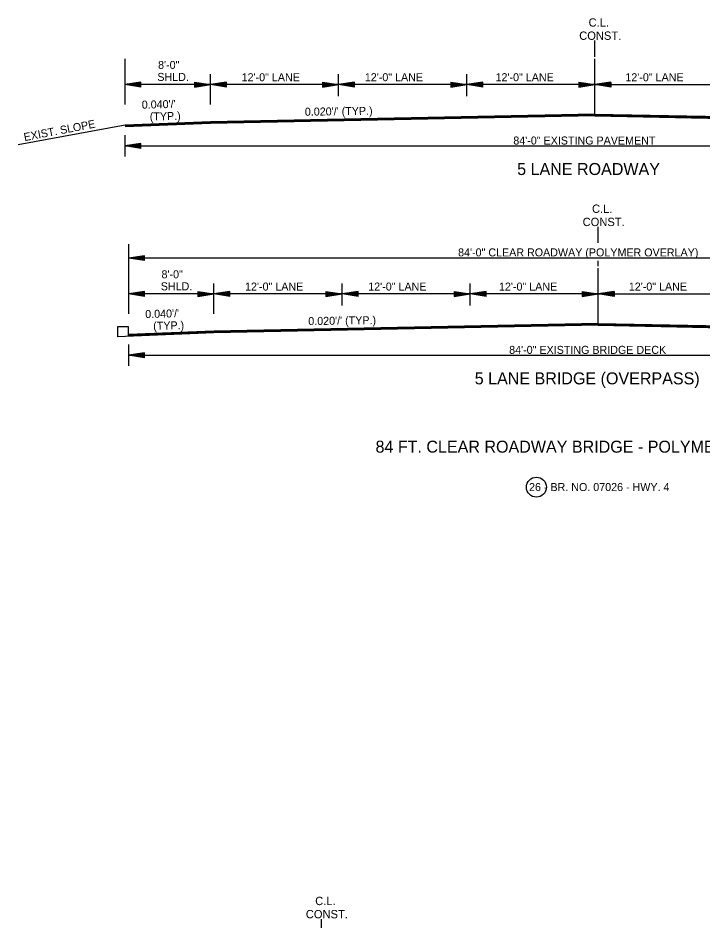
# Model space of a CAD drawing. Extents: x 544199 to 1930787, y -1968972 to 596640.
# Drawn here: x 546306 to 546947, y -1960407 to -1959555 of the extents above; entities that cross this region are included whole.
import ezdxf

# ---------------------------------------------------------------- set-up
doc = ezdxf.new("R2010")
doc.units = 0
doc.layers.add('R_Border', color=7, linetype='Continuous')
doc.layers.add('R_Draft', color=7, linetype='Continuous')

msp = doc.modelspace()

# ---------------------------------------------------------------- linework, layer by layer
at = {"layer": 'R_Border'}
for p, q in [((546845.63, -1959644.55), (546845.63, -1959592.88)), ((546485.63, -1959616.94), (546405.51, -1959616.94)), ((546845.6, -1959646.05), (546485.6, -1959653.25)), ((546845.6, -1959646.22), (546485.6, -1959653.42)), ((546845.61, -1959645.45), (546485.61, -1959652.65)), ((546845.61, -1959645.75), (546485.61, -1959652.95)), ((546845.62, -1959644.85), (546485.62, -1959652.05)), ((546845.62, -1959645.15), (546485.62, -1959652.35)), ((546845.63, -1959644.55), (546485.63, -1959651.75)), ((546845.63, -1959644.55), (547205.63, -1959651.75)), ((546845.64, -1959644.85), (547205.64, -1959652.05)), ((546845.64, -1959645.15), (547205.64, -1959652.35)), ((546845.65, -1959645.45), (547205.65, -1959652.65)), ((546845.65, -1959645.75), (547205.65, -1959652.95)), ((546845.66, -1959646.05), (547205.66, -1959653.25)), ((546845.66, -1959646.22), (547205.66, -1959653.42)), ((546485.63, -1959651.75), (546405.63, -1959654.95)), ((546485.63, -1959652.05), (546405.63, -1959655.25)), ((546485.63, -1959652.35), (546405.63, -1959655.55)), ((546485.63, -1959652.65), (546405.63, -1959655.85)), ((546485.63, -1959652.95), (546405.63, -1959656.15)), ((546485.63, -1959653.25), (546405.63, -1959656.45)), ((546485.63, -1959653.42), (546405.64, -1959656.62)), ((546848.85, -1959840.72), (546848.85, -1959789.05)), ((546488.85, -1959813.11), (546408.73, -1959813.11)), ((546408.85, -1959844.01), (546398.69, -1959844.01)), ((546398.69, -1959844.01), (546398.69, -1959853.2)), ((546408.85, -1959852.62), (546408.85, -1959844.01)), ((546848.82, -1959842.22), (546488.82, -1959849.42)), ((546848.82, -1959842.39), (546488.82, -1959849.59)), ((546848.83, -1959841.92), (546488.83, -1959849.12)), ((546848.84, -1959841.32), (546488.84, -1959848.52)), ((546848.84, -1959841.62), (546488.84, -1959848.82)), ((546848.85, -1959840.72), (546488.85, -1959847.92)), ((546848.85, -1959841.02), (546488.85, -1959848.22)), ((546848.85, -1959840.72), (547208.85, -1959847.92)), ((546848.86, -1959841.02), (547208.86, -1959848.22)), ((546848.87, -1959841.32), (547208.87, -1959848.52)), ((546848.87, -1959841.62), (547208.87, -1959848.82)), ((546848.88, -1959841.92), (547208.88, -1959849.12)), ((546848.88, -1959842.22), (547208.88, -1959849.42)), ((546848.89, -1959842.39), (547208.89, -1959849.59)), ((546488.85, -1959849.59), (546398.69, -1959853.2)), ((546488.85, -1959847.92), (546408.85, -1959851.12)), ((546488.85, -1959848.22), (546408.85, -1959851.42)), ((546488.85, -1959848.52), (546408.85, -1959851.72)), ((546488.85, -1959848.82), (546408.85, -1959852.02)), ((546488.85, -1959849.12), (546408.85, -1959852.32)), ((546488.85, -1959849.42), (546408.85, -1959852.62))]:
    msp.add_line(p, q, dxfattribs=at)
msp.add_circle((546790.92, -1959994.16), 9.34, dxfattribs=at)
at = {"layer": 'R_Draft'}
for p, q in [((546845.63, -1959590.76), (546845.63, -1959575.71)), ((546845.63, -1959590.76), (546845.63, -1959585.82)), ((546405.51, -1959592.88), (546405.51, -1959635.6)), ((546485.63, -1959635.6), (546485.63, -1959607.05)), ((546605.63, -1959627.82), (546605.63, -1959607.05)), ((546725.63, -1959627.82), (546725.63, -1959607.05)), ((546420.51, -1959614.69), (546405.51, -1959616.94)), ((546420.51, -1959615.07), (546408.01, -1959616.94)), ((546420.51, -1959615.45), (546410.59, -1959616.94)), ((546420.51, -1959619.19), (546420.51, -1959614.69)), ((546470.63, -1959614.69), (546485.63, -1959616.94)), ((546470.63, -1959614.69), (546470.63, -1959619.19)), ((546470.63, -1959615.07), (546483.13, -1959616.94)), ((546470.63, -1959615.45), (546480.55, -1959616.94)), ((546500.63, -1959614.69), (546485.63, -1959616.94)), ((546500.63, -1959615.07), (546488.14, -1959616.94)), ((546500.63, -1959615.45), (546490.72, -1959616.94)), ((546500.63, -1959619.19), (546500.63, -1959614.69)), ((546590.63, -1959614.69), (546605.63, -1959616.94)), ((546590.63, -1959614.69), (546590.63, -1959619.19)), ((546590.63, -1959615.07), (546603.13, -1959616.94)), ((546590.63, -1959615.45), (546600.55, -1959616.94)), ((546620.63, -1959614.69), (546605.63, -1959616.94)), ((546620.63, -1959615.07), (546608.14, -1959616.94)), ((546620.63, -1959615.45), (546610.72, -1959616.94)), ((546620.63, -1959619.19), (546620.63, -1959614.69)), ((546710.63, -1959614.69), (546725.63, -1959616.94)), ((546710.63, -1959614.69), (546710.63, -1959619.19)), ((546710.63, -1959615.07), (546723.13, -1959616.94)), ((546710.63, -1959615.45), (546720.55, -1959616.94)), ((546740.63, -1959614.69), (546725.63, -1959616.94)), ((546740.63, -1959615.07), (546728.14, -1959616.94)), ((546740.63, -1959615.45), (546730.72, -1959616.94)), ((546740.63, -1959619.19), (546740.63, -1959614.69)), ((546830.63, -1959614.69), (546845.63, -1959616.94)), ((546830.63, -1959614.69), (546830.63, -1959619.19)), ((546830.63, -1959615.07), (546843.13, -1959616.94)), ((546830.63, -1959615.45), (546840.55, -1959616.94)), ((546860.63, -1959614.69), (546845.63, -1959616.94)), ((546860.63, -1959615.07), (546848.14, -1959616.94)), ((546860.63, -1959615.45), (546850.72, -1959616.94)), ((546860.63, -1959614.69), (546860.63, -1959619.19)), ((546420.51, -1959619.19), (546405.51, -1959616.94)), ((546420.51, -1959618.82), (546408.01, -1959616.94)), ((546420.51, -1959618.43), (546410.59, -1959616.94)), ((546420.51, -1959615.82), (546413.09, -1959616.94)), ((546420.51, -1959618.06), (546413.09, -1959616.94)), ((546420.51, -1959616.21), (546415.63, -1959616.94)), ((546420.51, -1959617.67), (546415.63, -1959616.94)), ((546420.51, -1959616.59), (546418.14, -1959616.94)), ((546420.51, -1959617.29), (546418.14, -1959616.94)), ((546470.63, -1959615.82), (546478.05, -1959616.94)), ((546470.63, -1959616.21), (546475.51, -1959616.94)), ((546470.63, -1959616.59), (546473, -1959616.94)), ((546470.63, -1959619.19), (546485.63, -1959616.94)), ((546470.63, -1959617.68), (546475.51, -1959616.94)), ((546470.63, -1959618.43), (546480.55, -1959616.94)), ((546470.63, -1959618.82), (546483.13, -1959616.94)), ((546470.63, -1959618.06), (546478.05, -1959616.94)), ((546470.63, -1959617.29), (546473, -1959616.94)), ((546500.63, -1959619.19), (546485.63, -1959616.94)), ((546605.63, -1959616.94), (546485.63, -1959616.94)), ((546500.63, -1959618.82), (546488.14, -1959616.94)), ((546500.63, -1959618.43), (546490.72, -1959616.94)), ((546500.63, -1959615.82), (546493.21, -1959616.94)), ((546500.63, -1959618.06), (546493.21, -1959616.94)), ((546500.63, -1959616.21), (546495.76, -1959616.94)), ((546500.63, -1959617.67), (546495.76, -1959616.94)), ((546500.63, -1959616.59), (546498.26, -1959616.94)), ((546500.63, -1959617.29), (546498.26, -1959616.94)), ((546590.63, -1959615.82), (546598.05, -1959616.94)), ((546590.63, -1959616.21), (546595.51, -1959616.94)), ((546590.63, -1959616.59), (546593, -1959616.94)), ((546590.63, -1959619.19), (546605.63, -1959616.94)), ((546590.63, -1959617.68), (546595.51, -1959616.94)), ((546590.63, -1959618.43), (546600.55, -1959616.94)), ((546590.63, -1959618.82), (546603.13, -1959616.94)), ((546590.63, -1959618.06), (546598.05, -1959616.94)), ((546590.63, -1959617.29), (546593, -1959616.94)), ((546725.63, -1959616.94), (546605.63, -1959616.94)), ((546620.63, -1959619.19), (546605.63, -1959616.94)), ((546620.63, -1959618.82), (546608.14, -1959616.94)), ((546620.63, -1959618.43), (546610.72, -1959616.94)), ((546620.63, -1959615.82), (546613.21, -1959616.94)), ((546620.63, -1959618.06), (546613.21, -1959616.94)), ((546620.63, -1959616.21), (546615.76, -1959616.94)), ((546620.63, -1959617.67), (546615.76, -1959616.94)), ((546620.63, -1959616.59), (546618.26, -1959616.94)), ((546620.63, -1959617.29), (546618.26, -1959616.94)), ((546710.63, -1959615.82), (546718.05, -1959616.94)), ((546710.63, -1959616.21), (546715.51, -1959616.94)), ((546710.63, -1959616.59), (546713, -1959616.94)), ((546710.63, -1959619.19), (546725.63, -1959616.94)), ((546710.63, -1959617.68), (546715.51, -1959616.94)), ((546710.63, -1959618.43), (546720.55, -1959616.94)), ((546710.63, -1959618.82), (546723.13, -1959616.94)), ((546710.63, -1959618.06), (546718.05, -1959616.94)), ((546710.63, -1959617.29), (546713, -1959616.94)), ((546740.63, -1959619.19), (546725.63, -1959616.94)), ((546845.63, -1959616.94), (546725.63, -1959616.94)), ((546740.63, -1959618.82), (546728.14, -1959616.94)), ((546740.63, -1959618.43), (546730.72, -1959616.94)), ((546740.63, -1959615.82), (546733.21, -1959616.94)), ((546740.63, -1959618.06), (546733.21, -1959616.94)), ((546740.63, -1959616.21), (546735.76, -1959616.94)), ((546740.63, -1959617.67), (546735.76, -1959616.94)), ((546740.63, -1959616.59), (546738.26, -1959616.94)), ((546740.63, -1959617.29), (546738.26, -1959616.94)), ((546830.63, -1959615.82), (546838.05, -1959616.94)), ((546830.63, -1959616.21), (546835.51, -1959616.94)), ((546830.63, -1959616.59), (546833, -1959616.94)), ((546830.63, -1959619.19), (546845.63, -1959616.94)), ((546830.63, -1959617.68), (546835.51, -1959616.94)), ((546830.63, -1959618.43), (546840.55, -1959616.94)), ((546830.63, -1959618.82), (546843.13, -1959616.94)), ((546830.63, -1959618.06), (546838.05, -1959616.94)), ((546830.63, -1959617.29), (546833, -1959616.94)), ((546860.63, -1959619.19), (546845.63, -1959616.94)), ((546845.63, -1959616.94), (546965.63, -1959616.94)), ((546860.63, -1959618.82), (546848.14, -1959616.94)), ((546860.63, -1959618.43), (546850.72, -1959616.94)), ((546860.63, -1959615.82), (546853.21, -1959616.94)), ((546860.63, -1959618.06), (546853.21, -1959616.94)), ((546860.63, -1959616.21), (546855.76, -1959616.94)), ((546860.63, -1959617.68), (546855.76, -1959616.94)), ((546860.63, -1959616.59), (546858.26, -1959616.94)), ((546860.63, -1959617.29), (546858.26, -1959616.94)), ((546405.63, -1959654.95), (546305.56, -1959673.32)), ((546405.51, -1959664.16), (546405.51, -1959684.16)), ((546420.51, -1959672.16), (546405.51, -1959674.41)), ((546405.51, -1959674.41), (547285.76, -1959674.41)), ((546420.51, -1959676.66), (546405.51, -1959674.41)), ((546420.51, -1959672.53), (546408.01, -1959674.41)), ((546420.51, -1959676.28), (546408.01, -1959674.41)), ((546420.51, -1959672.91), (546410.59, -1959674.41)), ((546420.51, -1959675.9), (546410.59, -1959674.41)), ((546420.51, -1959673.29), (546413.09, -1959674.41)), ((546420.51, -1959675.52), (546413.09, -1959674.41)), ((546420.51, -1959673.67), (546415.63, -1959674.41)), ((546420.51, -1959675.13), (546415.63, -1959674.41)), ((546420.51, -1959674.05), (546418.14, -1959674.41)), ((546420.51, -1959674.76), (546418.14, -1959674.41)), ((546420.51, -1959676.66), (546420.51, -1959672.16)), ((546848.85, -1959765.27), (546848.85, -1959750.23)), ((546408.73, -1959766.48), (546408.73, -1959831.77)), ((546423.73, -1959777.33), (546408.73, -1959779.58)), ((546423.73, -1959781.83), (546423.73, -1959777.33)), ((546423.73, -1959781.83), (546408.73, -1959779.58)), ((547288.98, -1959779.58), (546408.73, -1959779.58)), ((546423.73, -1959777.7), (546411.23, -1959779.58)), ((546423.73, -1959781.45), (546411.23, -1959779.58)), ((546423.73, -1959778.08), (546413.81, -1959779.58)), ((546423.73, -1959781.07), (546413.81, -1959779.58)), ((546423.73, -1959778.46), (546416.31, -1959779.58)), ((546423.73, -1959780.69), (546416.31, -1959779.58)), ((546423.73, -1959778.84), (546418.85, -1959779.58)), ((546423.73, -1959780.3), (546418.85, -1959779.58)), ((546423.73, -1959779.22), (546421.36, -1959779.58)), ((546423.73, -1959779.93), (546421.36, -1959779.58)), ((546848.85, -1959786.93), (546848.85, -1959781.99)), ((546423.73, -1959810.86), (546408.73, -1959813.11)), ((546423.73, -1959811.24), (546411.23, -1959813.11)), ((546423.73, -1959811.62), (546413.81, -1959813.11)), ((546423.73, -1959815.36), (546423.73, -1959810.86)), ((546473.85, -1959810.86), (546488.85, -1959813.11)), ((546473.85, -1959810.86), (546473.85, -1959815.36)), ((546473.85, -1959811.24), (546486.35, -1959813.11)), ((546473.85, -1959811.62), (546483.77, -1959813.11)), ((546488.85, -1959831.77), (546488.85, -1959803.22)), ((546503.85, -1959810.86), (546488.85, -1959813.11)), ((546503.85, -1959811.24), (546491.36, -1959813.11)), ((546503.85, -1959811.62), (546493.94, -1959813.11)), ((546503.85, -1959815.36), (546503.85, -1959810.86)), ((546593.85, -1959810.86), (546608.85, -1959813.11)), ((546593.85, -1959810.86), (546593.85, -1959815.36)), ((546593.85, -1959811.24), (546606.35, -1959813.11)), ((546593.85, -1959811.62), (546603.77, -1959813.11)), ((546608.85, -1959823.99), (546608.85, -1959803.22)), ((546623.85, -1959810.86), (546608.85, -1959813.11)), ((546623.85, -1959811.24), (546611.36, -1959813.11)), ((546623.85, -1959811.62), (546613.94, -1959813.11)), ((546623.85, -1959815.36), (546623.85, -1959810.86)), ((546713.85, -1959810.86), (546728.85, -1959813.11)), ((546713.85, -1959810.86), (546713.85, -1959815.36)), ((546713.85, -1959811.24), (546726.35, -1959813.11)), ((546713.85, -1959811.62), (546723.77, -1959813.11)), ((546728.85, -1959823.99), (546728.85, -1959803.22)), ((546743.85, -1959810.86), (546728.85, -1959813.11)), ((546743.85, -1959811.24), (546731.36, -1959813.11)), ((546743.85, -1959811.62), (546733.94, -1959813.11)), ((546743.85, -1959815.36), (546743.85, -1959810.86)), ((546833.85, -1959810.86), (546848.85, -1959813.11)), ((546833.85, -1959810.86), (546833.85, -1959815.36)), ((546833.85, -1959811.24), (546846.35, -1959813.11)), ((546833.85, -1959811.62), (546843.77, -1959813.11)), ((546863.85, -1959810.86), (546848.85, -1959813.11)), ((546863.85, -1959811.24), (546851.36, -1959813.11)), ((546863.85, -1959811.62), (546853.94, -1959813.11)), ((546863.85, -1959810.86), (546863.85, -1959815.36)), ((546423.73, -1959815.36), (546408.73, -1959813.11)), ((546423.73, -1959814.99), (546411.23, -1959813.11)), ((546423.73, -1959814.61), (546413.81, -1959813.11)), ((546423.73, -1959812), (546416.31, -1959813.11)), ((546423.73, -1959814.23), (546416.31, -1959813.11)), ((546423.73, -1959812.38), (546418.85, -1959813.11)), ((546423.73, -1959813.84), (546418.85, -1959813.11)), ((546423.73, -1959812.76), (546421.36, -1959813.11)), ((546423.73, -1959813.47), (546421.36, -1959813.11)), ((546473.85, -1959812), (546481.27, -1959813.11)), ((546473.85, -1959812.39), (546478.73, -1959813.11)), ((546473.85, -1959812.76), (546476.22, -1959813.11)), ((546473.85, -1959815.36), (546488.85, -1959813.11)), ((546473.85, -1959813.85), (546478.73, -1959813.11)), ((546473.85, -1959814.61), (546483.77, -1959813.11)), ((546473.85, -1959814.99), (546486.35, -1959813.11)), ((546473.85, -1959814.23), (546481.27, -1959813.11)), ((546473.85, -1959813.47), (546476.22, -1959813.11)), ((546503.85, -1959815.36), (546488.85, -1959813.11)), ((546608.85, -1959813.11), (546488.85, -1959813.11)), ((546503.85, -1959814.99), (546491.36, -1959813.11)), ((546503.85, -1959814.61), (546493.94, -1959813.11)), ((546503.85, -1959812), (546496.44, -1959813.11)), ((546503.85, -1959814.23), (546496.44, -1959813.11)), ((546503.85, -1959812.38), (546498.98, -1959813.11)), ((546503.85, -1959813.84), (546498.98, -1959813.11)), ((546503.85, -1959812.76), (546501.48, -1959813.11)), ((546503.85, -1959813.47), (546501.48, -1959813.11)), ((546593.85, -1959812), (546601.27, -1959813.11)), ((546593.85, -1959812.39), (546598.73, -1959813.11)), ((546593.85, -1959812.76), (546596.22, -1959813.11)), ((546593.85, -1959815.36), (546608.85, -1959813.11)), ((546593.85, -1959813.85), (546598.73, -1959813.11)), ((546593.85, -1959814.61), (546603.77, -1959813.11)), ((546593.85, -1959814.99), (546606.35, -1959813.11)), ((546593.85, -1959814.23), (546601.27, -1959813.11)), ((546593.85, -1959813.47), (546596.22, -1959813.11)), ((546728.85, -1959813.11), (546608.85, -1959813.11)), ((546623.85, -1959815.36), (546608.85, -1959813.11)), ((546623.85, -1959814.99), (546611.36, -1959813.11)), ((546623.85, -1959814.61), (546613.94, -1959813.11)), ((546623.85, -1959812), (546616.44, -1959813.11)), ((546623.85, -1959814.23), (546616.44, -1959813.11)), ((546623.85, -1959812.38), (546618.98, -1959813.11)), ((546623.85, -1959813.84), (546618.98, -1959813.11)), ((546623.85, -1959812.76), (546621.48, -1959813.11)), ((546623.85, -1959813.47), (546621.48, -1959813.11)), ((546713.85, -1959812), (546721.27, -1959813.11)), ((546713.85, -1959812.39), (546718.73, -1959813.11)), ((546713.85, -1959812.76), (546716.22, -1959813.11)), ((546713.85, -1959815.36), (546728.85, -1959813.11)), ((546713.85, -1959813.85), (546718.73, -1959813.11)), ((546713.85, -1959814.61), (546723.77, -1959813.11)), ((546713.85, -1959814.99), (546726.35, -1959813.11)), ((546713.85, -1959814.23), (546721.27, -1959813.11)), ((546713.85, -1959813.47), (546716.22, -1959813.11)), ((546743.85, -1959815.36), (546728.85, -1959813.11)), ((546848.85, -1959813.11), (546728.85, -1959813.11)), ((546743.85, -1959814.99), (546731.36, -1959813.11)), ((546743.85, -1959814.61), (546733.94, -1959813.11)), ((546743.85, -1959812), (546736.44, -1959813.11)), ((546743.85, -1959814.23), (546736.44, -1959813.11)), ((546743.85, -1959812.38), (546738.98, -1959813.11)), ((546743.85, -1959813.84), (546738.98, -1959813.11)), ((546743.85, -1959812.76), (546741.48, -1959813.11)), ((546743.85, -1959813.47), (546741.48, -1959813.11)), ((546833.85, -1959812), (546841.27, -1959813.11)), ((546833.85, -1959812.39), (546838.73, -1959813.11)), ((546833.85, -1959812.76), (546836.22, -1959813.11)), ((546833.85, -1959815.36), (546848.85, -1959813.11)), ((546833.85, -1959813.85), (546838.73, -1959813.11)), ((546833.85, -1959814.61), (546843.77, -1959813.11)), ((546833.85, -1959814.99), (546846.35, -1959813.11)), ((546833.85, -1959814.23), (546841.27, -1959813.11)), ((546833.85, -1959813.47), (546836.22, -1959813.11)), ((546863.85, -1959815.36), (546848.85, -1959813.11)), ((546848.85, -1959813.11), (546968.85, -1959813.11)), ((546863.85, -1959814.99), (546851.36, -1959813.11)), ((546863.85, -1959814.61), (546853.94, -1959813.11)), ((546863.85, -1959812), (546856.44, -1959813.11)), ((546863.85, -1959814.23), (546856.44, -1959813.11)), ((546863.85, -1959812.39), (546858.98, -1959813.11)), ((546863.85, -1959813.85), (546858.98, -1959813.11)), ((546863.85, -1959812.76), (546861.48, -1959813.11)), ((546863.85, -1959813.47), (546861.48, -1959813.11)), ((546408.73, -1959860.33), (546408.73, -1959880.33)), ((546423.73, -1959868.33), (546408.73, -1959870.58)), ((546408.73, -1959870.58), (547288.98, -1959870.58)), ((546423.73, -1959872.83), (546408.73, -1959870.58)), ((546423.73, -1959868.7), (546411.23, -1959870.58)), ((546423.73, -1959872.45), (546411.23, -1959870.58)), ((546423.73, -1959869.09), (546413.81, -1959870.58)), ((546423.73, -1959872.07), (546413.81, -1959870.58)), ((546423.73, -1959869.46), (546416.31, -1959870.58)), ((546423.73, -1959871.7), (546416.31, -1959870.58)), ((546423.73, -1959869.84), (546418.85, -1959870.58)), ((546423.73, -1959871.31), (546418.85, -1959870.58)), ((546423.73, -1959870.23), (546421.36, -1959870.58)), ((546423.73, -1959870.93), (546421.36, -1959870.58)), ((546423.73, -1959872.83), (546423.73, -1959868.33)), ((546589.58, -1960407.07), (546589.58, -1960398.89))]:
    msp.add_line(p, q, dxfattribs=at)

# ---------------------------------------------------------------- texts
for s, height, p in [('C.L.', 7.8, (546839.78, -1959562.61)), ('CONST.', 7.8, (546831, -1959574.98)), ('8\'-0"', 7.5, (546436.57, -1959602.24)), ('SHLD.', 7.5, (546435.89, -1959613.49)), ('12\'-0" LANE', 7.5, (546514.83, -1959613.77)), ('12\'-0" LANE', 7.5, (546630.21, -1959613.77)), ('12\'-0" LANE', 7.5, (546752.65, -1959613.77)), ('12\'-0" LANE', 7.5, (546874.24, -1959613.77)), ('84\'-0" EXISTING PAVEMENT', 7.5, (546769.3, -1959673.08)), ('5 LANE ROADWAY', 11.25, (546772.9, -1959701.65)), ('C.L.', 7.8, (546843.01, -1959737.13)), ('CONST.', 7.8, (546834.22, -1959749.5)), ('84\'-0" CLEAR ROADWAY (POLYMER OVERLAY)', 7.5, (546717.57, -1959777.91)), ('8\'-0"', 7.5, (546439.79, -1959798.42)), ('SHLD.', 7.5, (546439.11, -1959809.67)), ('12\'-0" LANE', 7.5, (546518.05, -1959809.94)), ('12\'-0" LANE', 7.5, (546633.43, -1959809.94)), ('12\'-0" LANE', 7.5, (546755.87, -1959809.94)), ('12\'-0" LANE', 7.5, (546877.47, -1959809.94)), ('84\'-0" EXISTING BRIDGE DECK', 7.5, (546765.41, -1959869.26)), ('5 LANE BRIDGE (OVERPASS)', 11.25, (546733.16, -1959897.82)), ('84 FT. CLEAR ROADWAY BRIDGE - POLYMER OVERLAY', 11.25, (546640.24, -1959961.84)), ('26 - BR. NO. 07026 - HWY. 4', 7.5, (546784, -1959997.8)), ('C.L.', 7.8, (546583.73, -1960385.79)), ('CONST.', 7.8, (546574.95, -1960398.16))]:
    msp.add_text(s, height=height, dxfattribs=at).set_placement(p)
for s, rotation, p in [("0.040'/' ", 1.31838, (546421.4, -1959639.5)), ("0.020'/' (TYP.)", 0.87191, (546574.09, -1959646.14)), ('(TYP.)', 1.31838, (546428.86, -1959650.58)), ('EXIST. SLOPE', 10.88286, (546311.54, -1959669.95)), ("0.040'/' ", 1.31838, (546424.62, -1959835.67)), ("0.020'/' (TYP.)", 0.87191, (546577.31, -1959842.31)), ('(TYP.)', 1.31838, (546432.08, -1959846.75))]:
    msp.add_text(s, height=7.5, rotation=rotation, dxfattribs=at).set_placement(p)

doc.saveas('drawing.dxf')
